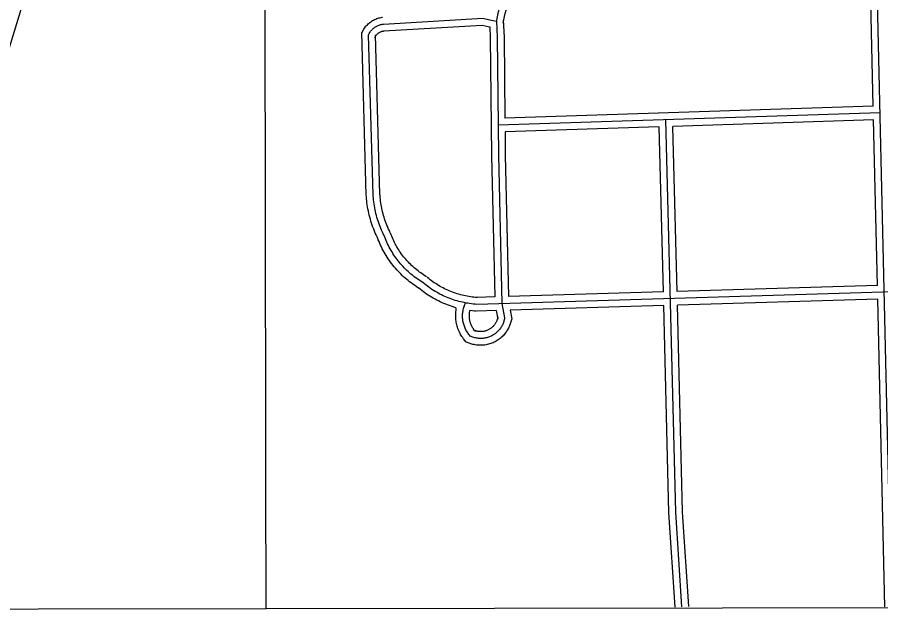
# Model space of a CAD drawing. Extents: x 3313442 to 3351311, y 721974 to 747360.
# Drawn here: x 3338028 to 3339920, y 727351 to 728678 of the extents above; entities that cross this region are included whole.
import ezdxf

# ---------------------------------------------------------------- set-up
doc = ezdxf.new("R2010")
doc.units = 0
for name, color, linetype in [('V-GRID-FRAM', 7, 'Continuous'), ('V-GRID-MAJR', 7, 'Continuous'), ('V-ROAD-CNTR', 7, 'Continuous')]:
    doc.layers.add(name, color=color, linetype=linetype)

msp = doc.modelspace()

# ---------------------------------------------------------------- linework, layer by layer
at = {"layer": 'V-GRID-FRAM'}
msp.add_lwpolyline([(3317558.4, 745536.3), (3349037, 745582.1), (3349071.4, 727396.8), (3317576.9, 727351), (3317558.4, 745536.3)], dxfattribs=at)
at = {"layer": 'V-GRID-MAJR'}
msp.add_spline([(3338573.2, 727381.5), (3338563.5, 733440.2), (3338553.8, 739502), (3338549.8, 742016.8)], degree=3, dxfattribs=at)
at = {"layer": 'V-ROAD-CNTR'}
for points in [[(3337635.6, 727383), (3337858.7, 728112.8), (3338037, 728698), (3338174.6, 729164.1), (3338343, 729713.3), (3338455.4, 730088.7), (3338524.9, 730309.7), (3338633.4, 730678.9), (3338716.7, 730942.1), (3338824.4, 731291.4), (3338902.7, 731538.5), (3338956.8, 731733.3), (3339099.9, 732196.4), (3339203, 732543.7), (3339293.1, 732869.3), (3339430.6, 733315.3), (3339616.2, 733922), (3339708, 734213.7)], [(3339943.5, 727386.4), (3339866.9, 730703.2)], [(3339903.2, 728482.7), (3339890.4, 729037.2)], [(3339078, 728668.1), (3339079.4, 728675.3), (3339081, 728682.5), (3339082.6, 728689.6), (3339084.3, 728696.8), (3339086.1, 728703.9), (3339088, 728711), (3339089.9, 728718.1), (3339091.9, 728725.2), (3339094, 728732.2), (3339096.2, 728739.2), (3339098.4, 728746.2), (3339100.8, 728753.2), (3339103.2, 728760.1), (3339105.6, 728767), (3339108.2, 728773.9), (3339110.8, 728780.8), (3339113.5, 728787.6), (3339116.3, 728794.4), (3339119.1, 728801.2), (3339122.1, 728807.9), (3339124.6, 728813.6)], [(3339092.7, 728665.1), (3339094.1, 728672.2), (3339095.6, 728679.2), (3339097.2, 728686.2), (3339098.9, 728693.2), (3339100.6, 728700.2), (3339102.5, 728707.1), (3339104.4, 728714.1), (3339106.3, 728721), (3339108.4, 728727.8), (3339110.5, 728734.7), (3339112.7, 728741.5), (3339115, 728748.4), (3339117.3, 728755.1), (3339119.7, 728761.9), (3339122.2, 728768.6), (3339124.8, 728775.4), (3339127.4, 728782), (3339130.1, 728788.7), (3339132.9, 728795.3), (3339135.8, 728801.9), (3339138.3, 728807.5)], [(3338782.6, 728643.6), (3338787.5, 728651.9), (3338788.8, 728653.9), (3338790.2, 728655.9), (3338791.7, 728657.9), (3338793.3, 728659.7), (3338795, 728661.5), (3338796.7, 728663.2), (3338798.6, 728664.9), (3338800.5, 728666.4), (3338802.5, 728667.9), (3338804.5, 728669.3), (3338806.6, 728670.6), (3338808.7, 728671.7), (3338810.9, 728672.8), (3338813.2, 728673.8), (3338815.5, 728674.7), (3338817.8, 728675.5), (3338820.2, 728676.2), (3338822.6, 728676.7), (3338825, 728677.2), (3338827.3, 728677.6), (3338828.5, 728677.7)], [(3338830.2, 728662.8), (3339047.8, 728675.8), (3339063.1, 728672.3), (3339077.9, 728668.9), (3339079.4, 728634), (3339082.2, 728375.2), (3339089.6, 728050.3), (3339095.6, 728018.9)], [(3338797.8, 728639.3), (3338798.5, 728640.9), (3338799.3, 728642.5), (3338800.2, 728644), (3338801.2, 728645.5), (3338802.2, 728647), (3338803.3, 728648.4), (3338804.5, 728649.7), (3338805.7, 728651), (3338807, 728652.3), (3338808.3, 728653.5), (3338809.7, 728654.6), (3338811.1, 728655.7), (3338812.6, 728656.7), (3338814.1, 728657.6), (3338815.7, 728658.5), (3338817.3, 728659.2), (3338818.9, 728660), (3338820.6, 728660.6), (3338822.3, 728661.2), (3338824, 728661.7), (3338825.7, 728662.1), (3338827.5, 728662.4), (3338829.2, 728662.7), (3338830.2, 728662.8)], [(3338831.1, 728647.8), (3339046.6, 728660.7), (3339059.7, 728657.7), (3339063.4, 728656.9), (3339064.4, 728633.6), (3339067.2, 728375), (3339074.3, 728064.8)], [(3339092.8, 728671.6), (3339094.4, 728634.4), (3339096.4, 728456.8)], [(3338792.6, 728288.2), (3338782.6, 728644.4)], [(3338807.6, 728288.6), (3338797.8, 728639.3)], [(3338811.3, 728632.9), (3338811.9, 728634.2), (3338812.5, 728635.2), (3338813, 728636.2), (3338813.6, 728637.1), (3338814.3, 728638), (3338815, 728638.9), (3338815.7, 728639.7), (3338816.4, 728640.5), (3338817.2, 728641.3), (3338818.1, 728642.1), (3338818.9, 728642.8), (3338819.8, 728643.4), (3338820.7, 728644), (3338821.7, 728644.6), (3338822.6, 728645.2), (3338823.6, 728645.6), (3338824.7, 728646.1), (3338825.7, 728646.5), (3338826.7, 728646.9), (3338827.8, 728647.2), (3338828.9, 728647.4), (3338830, 728647.6), (3338831.2, 728647.8), (3338831.8, 728647.9)], [(3338822.6, 728289), (3338812.8, 728639.2)], [(3339918.5, 728468.2), (3339081.5, 728441.3)], [(3339903.2, 728482.7), (3339096.4, 728456.8)], [(3339484, 727385.7), (3339470.7, 727593.2), (3339449.2, 728453.1)], [(3339903.9, 728452.7), (3339464.5, 728438.6)], [(3339912.3, 728090.3), (3339903.9, 728452.7)], [(3339434.6, 728437.6), (3339096.7, 728426.8)], [(3339443.6, 728076), (3339434.6, 728437.6)], [(3339473.6, 728077), (3339464.5, 728438.6)], [(3339096.7, 728426.8), (3339097.2, 728375.5), (3339104.3, 728065.7)], [(3338818.2, 728192.6), (3338816.2, 728196.6), (3338814.3, 728200.8), (3338812.4, 728205), (3338810.6, 728209.2), (3338808.9, 728213.5), (3338807.3, 728217.8), (3338805.8, 728222.1), (3338804.3, 728226.4), (3338802.9, 728230.8), (3338801.6, 728235.2), (3338800.4, 728239.6), (3338799.3, 728244.1), (3338798.2, 728248.6), (3338797.3, 728253), (3338796.4, 728257.6), (3338795.6, 728262.1), (3338794.9, 728266.6), (3338794.2, 728271.2), (3338793.7, 728275.7), (3338793.2, 728280.3), (3338792.9, 728284.8), (3338792.7, 728287.6)], [(3338831.6, 728199.2), (3338829.8, 728203), (3338827.9, 728207), (3338826.2, 728210.9), (3338824.5, 728214.9), (3338822.9, 728218.9), (3338821.4, 728222.9), (3338820, 728227), (3338818.6, 728231.1), (3338817.3, 728235.2), (3338816.1, 728239.3), (3338814.9, 728243.5), (3338813.9, 728247.7), (3338812.9, 728251.9), (3338812, 728256.1), (3338811.1, 728260.3), (3338810.4, 728264.5), (3338809.7, 728268.8), (3338809.1, 728273.1), (3338808.6, 728277.4), (3338808.2, 728281.7), (3338807.8, 728285.9), (3338807.6, 728288.6)], [(3338845.1, 728205.7), (3338843.3, 728209.5), (3338841.6, 728213.2), (3338840, 728216.8), (3338838.4, 728220.6), (3338836.9, 728224.3), (3338835.5, 728228.1), (3338834.1, 728231.9), (3338832.8, 728235.7), (3338831.6, 728239.6), (3338830.5, 728243.4), (3338829.4, 728247.3), (3338828.4, 728251.2), (3338827.5, 728255.2), (3338826.7, 728259.1), (3338825.9, 728263.1), (3338825.2, 728267), (3338824.6, 728271), (3338824, 728275), (3338823.5, 728279), (3338823.1, 728283), (3338822.8, 728287.1), (3338822.6, 728289.6)], [(3338924.5, 728109.1), (3338921.2, 728111.2), (3338918.1, 728113.2), (3338915, 728115.2), (3338911.9, 728117.4), (3338908.9, 728119.5), (3338906, 728121.8), (3338903.1, 728124.1), (3338900.2, 728126.5), (3338897.4, 728128.9), (3338894.7, 728131.4), (3338892, 728133.9), (3338889.3, 728136.5), (3338886.7, 728139.1), (3338884.1, 728141.8), (3338881.6, 728144.5), (3338879.2, 728147.3), (3338876.8, 728150.2), (3338874.5, 728153), (3338872.2, 728156), (3338870, 728158.9), (3338867.8, 728162), (3338865.7, 728165), (3338863.7, 728168.1), (3338861.7, 728171.3), (3338859.8, 728174.4), (3338858, 728177.7), (3338856.2, 728180.9), (3338854.5, 728184.2), (3338852.9, 728187.5), (3338851.3, 728190.9), (3338849.8, 728194.3), (3338848.3, 728197.7), (3338846.9, 728201.1), (3338845.7, 728204.5)], [(3338908.7, 728083.6), (3338905.2, 728085.8), (3338901.6, 728088.1), (3338898, 728090.5), (3338894.5, 728093), (3338891, 728095.5), (3338887.6, 728098.1), (3338884.2, 728100.8), (3338880.9, 728103.5), (3338877.6, 728106.3), (3338874.4, 728109.2), (3338871.3, 728112.2), (3338868.2, 728115.2), (3338865.2, 728118.2), (3338862.2, 728121.3), (3338859.3, 728124.5), (3338856.4, 728127.8), (3338853.7, 728131.1), (3338851, 728134.4), (3338848.3, 728137.8), (3338845.8, 728141.3), (3338843.3, 728144.8), (3338840.8, 728148.3), (3338838.5, 728151.9), (3338836.2, 728155.6), (3338834, 728159.3), (3338831.8, 728163), (3338829.8, 728166.8), (3338827.8, 728170.6), (3338825.8, 728174.5), (3338824, 728178.4), (3338822.3, 728182.3), (3338820.6, 728186.2), (3338819, 728190.2), (3338817.6, 728193.9)], [(3338916.6, 728096.4), (3338913.2, 728098.5), (3338909.8, 728100.6), (3338906.5, 728102.9), (3338903.2, 728105.2), (3338900, 728107.5), (3338896.8, 728110), (3338893.7, 728112.4), (3338890.6, 728115), (3338887.5, 728117.6), (3338884.5, 728120.3), (3338881.6, 728123), (3338878.7, 728125.8), (3338875.9, 728128.7), (3338873.2, 728131.6), (3338870.5, 728134.5), (3338867.8, 728137.5), (3338865.2, 728140.6), (3338862.7, 728143.7), (3338860.3, 728146.9), (3338857.9, 728150.1), (3338855.5, 728153.4), (3338853.3, 728156.7), (3338851.1, 728160), (3338849, 728163.4), (3338846.9, 728166.9), (3338844.9, 728170.3), (3338843, 728173.8), (3338841.1, 728177.4), (3338839.4, 728181), (3338837.6, 728184.6), (3338836, 728188.3), (3338834.4, 728192), (3338833, 728195.7), (3338831.6, 728199.2)], [(3339036.1, 728063.6), (3339032.2, 728063.9), (3339028.5, 728064.2), (3339024.8, 728064.6), (3339021.1, 728065.1), (3339017.4, 728065.7), (3339013.7, 728066.3), (3339010.1, 728067.1), (3339006.4, 728067.9), (3339002.8, 728068.7), (3338999.2, 728069.6), (3338995.6, 728070.7), (3338992, 728071.7), (3338988.4, 728072.9), (3338984.9, 728074.1), (3338981.4, 728075.4), (3338977.9, 728076.7), (3338974.5, 728078.2), (3338971, 728079.7), (3338967.6, 728081.2), (3338964.3, 728082.8), (3338960.9, 728084.5), (3338957.6, 728086.3), (3338954.4, 728088.1), (3338951.2, 728090), (3338948, 728092), (3338944.8, 728094), (3338941.7, 728096.1), (3338938.7, 728098.2), (3338935.6, 728100.4), (3338932.7, 728102.7), (3338929.7, 728105), (3338926.8, 728107.4), (3338926.3, 728107.8)], [(3339035, 728048.6), (3339031, 728048.9), (3339027, 728049.3), (3339023, 728049.7), (3339019, 728050.3), (3339015, 728050.9), (3339011, 728051.6), (3339007, 728052.4), (3339003.1, 728053.2), (3338999.2, 728054.2), (3338995.3, 728055.2), (3338991.4, 728056.2), (3338987.5, 728057.4), (3338983.7, 728058.6), (3338979.9, 728060), (3338976.1, 728061.3), (3338972.3, 728062.8), (3338968.6, 728064.4), (3338964.9, 728066), (3338961.2, 728067.6), (3338957.6, 728069.4), (3338954, 728071.2), (3338950.4, 728073.1), (3338946.9, 728075.1), (3338943.4, 728077.1), (3338940, 728079.3), (3338936.6, 728081.4), (3338933.3, 728083.7), (3338929.9, 728086), (3338926.7, 728088.4), (3338923.5, 728090.8), (3338920.3, 728093.3), (3338917.2, 728095.9), (3338916.6, 728096.4)], [(3340381.4, 728089.5), (3339035, 728048.6)], [(3339912.3, 728090.3), (3339473.6, 728077)], [(3338988.9, 728041.2), (3338978.9, 728044.4), (3338974.8, 728045.8), (3338970.8, 728047.3), (3338966.7, 728048.9), (3338962.7, 728050.5), (3338958.8, 728052.3), (3338954.8, 728054.1), (3338950.9, 728056), (3338947.1, 728057.9), (3338943.2, 728060), (3338939.5, 728062.1), (3338935.7, 728064.3), (3338932, 728066.5), (3338928.4, 728068.9), (3338924.8, 728071.3), (3338921.2, 728073.8), (3338917.7, 728076.3), (3338914.3, 728078.9), (3338910.9, 728081.6), (3338907.6, 728084.3), (3338906.9, 728084.9)], [(3339443.6, 728076), (3339104.3, 728065.7)], [(3339020.4, 727979.1), (3339018.9, 727980.8), (3339017.5, 727982.6), (3339016.1, 727984.5), (3339014.8, 727986.4), (3339013.5, 727988.3), (3339012.3, 727990.3), (3339011.2, 727992.3), (3339010.2, 727994.3), (3339009.2, 727996.4), (3339008.3, 727998.6), (3339007.5, 728000.7), (3339006.8, 728002.9), (3339006.1, 728005.1), (3339005.5, 728007.3), (3339005, 728009.6), (3339004.5, 728011.8), (3339004.2, 728014.1), (3339003.9, 728016.4), (3339003.7, 728018.7), (3339003.6, 728021), (3339003.6, 728023.3), (3339003.6, 728025.6), (3339003.7, 728027.9), (3339003.9, 728030.2), (3339004.2, 728032.5), (3339004.6, 728034.8), (3339005, 728037), (3339005.5, 728039.3), (3339006.1, 728041.5), (3339006.8, 728043.7), (3339007.5, 728045.9), (3339008.4, 728048), (3339009.3, 728050.1), (3339010, 728051.8)], [(3339074.3, 728064.8), (3339034.6, 728063.6)], [(3339913, 728060.3), (3339474.4, 728047)], [(3339928.5, 727386), (3339913, 728060.3)], [(3339011.5, 727966.1), (3339005.6, 727973.4), (3339003.9, 727975.7), (3339002.3, 727978), (3339000.8, 727980.4), (3338999.3, 727982.8), (3338998, 727985.3), (3338996.7, 727987.8), (3338995.5, 727990.4), (3338994.4, 727993), (3338993.4, 727995.6), (3338992.5, 727998.3), (3338991.7, 728001), (3338990.9, 728003.7), (3338990.3, 728006.5), (3338989.8, 728009.3), (3338989.3, 728012), (3338989, 728014.9), (3338988.8, 728017.7), (3338988.6, 728020.5), (3338988.6, 728023.3), (3338988.6, 728026.1), (3338989.4, 728041)], [(3339031.8, 727988.9), (3339030.4, 727990.4), (3339029.3, 727991.8), (3339028.2, 727993.2), (3339027.2, 727994.7), (3339026.3, 727996.2), (3339025.4, 727997.7), (3339024.5, 727999.3), (3339023.7, 728000.9), (3339022.9, 728002.5), (3339022.2, 728004.1), (3339021.6, 728005.8), (3339021, 728007.5), (3339020.5, 728009.2), (3339020.1, 728010.9), (3339019.7, 728012.7), (3339019.3, 728014.4), (3339019.1, 728016.2), (3339018.8, 728017.9), (3339018.7, 728019.7), (3339018.6, 728021.5), (3339018.6, 728023.3), (3339018.6, 728025.1), (3339018.7, 728026.9), (3339018.8, 728028.6), (3339019.6, 728034.9)], [(3339033.9, 728033.7), (3339029.7, 728034), (3339025.4, 728034.4), (3339019.6, 728035)], [(3339077.3, 728034.9), (3339035.5, 728033.6)], [(3339077.3, 728034.9), (3339080.9, 728016)], [(3339444.4, 728046), (3339107.7, 728035.8)], [(3339107.7, 728035.8), (3339111.2, 728017.1)], [(3339469, 727384.8), (3339455.7, 727592.5), (3339444.4, 728046)], [(3339499, 727386.7), (3339485.7, 727593.8), (3339474.4, 728047)], [(3339111.2, 728017.1), (3339108, 728006.3), (3339107.2, 728003.8), (3339106.3, 728001.4), (3339105.2, 727998.9), (3339104.1, 727996.6), (3339102.9, 727994.2), (3339101.6, 727991.9), (3339100.2, 727989.7), (3339098.7, 727987.5), (3339097.1, 727985.4), (3339095.5, 727983.3), (3339093.7, 727981.3), (3339091.9, 727979.4), (3339090, 727977.5), (3339088.1, 727975.8), (3339086.1, 727974.1), (3339084, 727972.4), (3339081.8, 727970.9), (3339079.6, 727969.4), (3339077.4, 727968.1), (3339075.1, 727966.8), (3339072.7, 727965.6), (3339070.3, 727964.5), (3339067.9, 727963.5), (3339065.4, 727962.6), (3339062.9, 727961.8), (3339060.3, 727961.1), (3339057.8, 727960.4), (3339055.2, 727959.9), (3339052.6, 727959.5), (3339049.9, 727959.2), (3339047.3, 727959), (3339044.7, 727958.9), (3339042, 727958.9), (3339039.4, 727959), (3339036.8, 727959.2), (3339034.1, 727959.5), (3339031.5, 727959.9), (3339028.9, 727960.4), (3339026.4, 727961), (3339023.8, 727961.7), (3339011.9, 727965.5)], [(3339095.6, 728018.9), (3339095.3, 728016.8), (3339094.8, 728014.8), (3339094.3, 728012.8), (3339093.7, 728010.9), (3339093.1, 728008.9), (3339092.4, 728007), (3339091.5, 728005.1), (3339090.7, 728003.2), (3339089.7, 728001.4), (3339088.7, 727999.6), (3339087.6, 727997.9), (3339086.4, 727996.2), (3339085.2, 727994.5), (3339083.9, 727992.9), (3339082.6, 727991.4), (3339081.2, 727989.9), (3339079.7, 727988.4), (3339078.2, 727987), (3339076.6, 727985.7), (3339075, 727984.4), (3339073.3, 727983.2), (3339071.6, 727982.1), (3339069.8, 727981), (3339068, 727980), (3339066.2, 727979.1), (3339064.3, 727978.3), (3339062.4, 727977.5), (3339060.5, 727976.8), (3339058.5, 727976.1), (3339056.6, 727975.6), (3339054.6, 727975.1), (3339052.5, 727974.7), (3339050.5, 727974.4), (3339048.5, 727974.1), (3339046.4, 727974), (3339044.4, 727973.9), (3339042.3, 727973.9), (3339040.2, 727974), (3339038.2, 727974.1), (3339036.2, 727974.4), (3339034.1, 727974.7), (3339032.1, 727975.1), (3339030.1, 727975.5), (3339028.1, 727976.1), (3339026.2, 727976.7), (3339024.2, 727977.4), (3339022.3, 727978.2), (3339020.4, 727979.1), (3339020.4, 727979.1)], [(3339080.8, 728021.4), (3339080.5, 728019.7), (3339080.2, 728018.2), (3339079.9, 728016.8), (3339079.4, 728015.4), (3339079, 728014), (3339078.4, 728012.6), (3339077.9, 728011.3), (3339077.2, 728009.9), (3339076.5, 728008.6), (3339075.8, 728007.3), (3339075, 728006.1), (3339074.2, 728004.9), (3339073.3, 728003.7), (3339072.4, 728002.5), (3339071.4, 728001.4), (3339070.4, 728000.3), (3339069.4, 727999.3), (3339068.3, 727998.3), (3339067.2, 727997.4), (3339066, 727996.4), (3339064.8, 727995.6), (3339063.6, 727994.8), (3339062.3, 727994), (3339061, 727993.3), (3339059.7, 727992.6), (3339058.4, 727992), (3339057, 727991.5), (3339055.6, 727990.9), (3339054.2, 727990.5), (3339052.8, 727990.1), (3339051.4, 727989.8), (3339049.9, 727989.5), (3339048.5, 727989.2), (3339047, 727989.1), (3339045.5, 727988.9), (3339044.1, 727988.9), (3339042.6, 727988.9), (3339041.1, 727988.9), (3339039.6, 727989.1), (3339038.2, 727989.2), (3339036.7, 727989.5), (3339035.3, 727989.7), (3339033.8, 727990.1), (3339032.4, 727990.5), (3339031, 727990.9), (3339029.6, 727991.4), (3339028.3, 727992), (3339026.8, 727992.7), (3339026.9, 727992.6)]]:
    msp.add_lwpolyline(points, dxfattribs=at)

doc.saveas('drawing.dxf')
